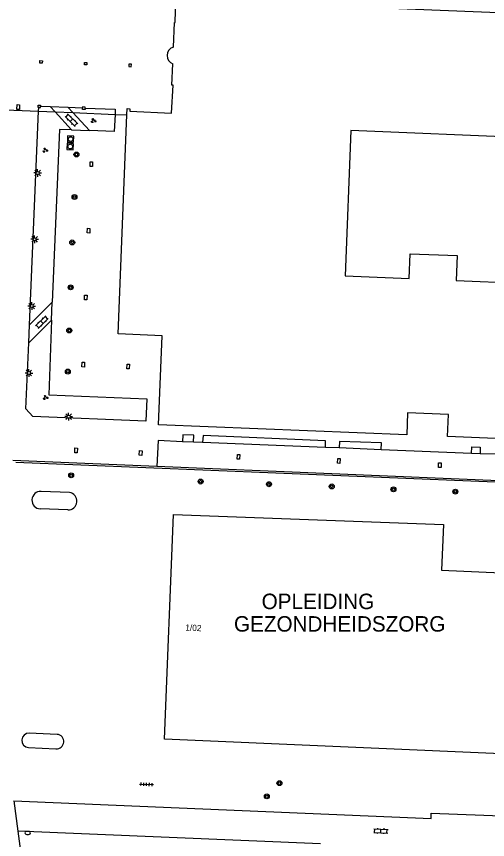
# Model space of a CAD drawing. Extents: x 132994 to 136000, y 393499 to 395512.
# Drawn here: x 133600.9 to 133677, y 394523.1 to 394656.2 of the extents above; entities that cross this region are included whole.
import ezdxf

# ---------------------------------------------------------------- set-up
doc = ezdxf.new("R2010")
doc.units = 0
for name, color, linetype in [('gg-afsc-hekwerk', 7, 'Continuous'), ('gg-anno-huisnummerreeks BGT', 7, 'Continuous'), ('gg-bbg-bijgebouw', 7, 'Continuous'), ('gg-bbg-gedigitaliseerde bebouwing', 7, 'Continuous'), ('gg-bbg-hoofdgebouw', 7, 'Continuous'), ('gg-bbg-onder overbouw', 7, 'Continuous'), ('gg-bbg-pand overbouw', 7, 'Continuous'), ('gg-bbg-pilaar onder overbouw', 7, 'Continuous'), ('gg-knt-verharding', 7, 'Continuous'), ('gg-knt-verharding nz', 7, 'Continuous'), ('gg-kwrk-kunstwerk', 7, 'Continuous'), ('gt-anno-naam bijzondere bebouwing', 7, 'Continuous'), ('gt-grn-weggrens', 7, 'Continuous'), ('gt-symb-boom', 7, 'Continuous'), ('gt-symb-brandkraan', 7, 'Continuous'), ('gt-symb-groenvak', 7, 'Continuous'), ('gt-symb-klinker verharding', 7, 'Continuous'), ('gt-symb-kolk center center', 7, 'Continuous'), ('gt-symb-lichtmast', 7, 'Continuous'), ('gt-symb-rioolschacht', 7, 'Continuous'), ('gt-symb-tegel verharding', 7, 'Continuous')]:
    doc.layers.add(name, color=color, linetype=linetype)

# ---------------------------------------------------------------- blocks, each defined once
blk = doc.blocks.new('gt0-RS')
at = {"layer": 'gt-symb-rioolschacht'}
blk.add_lwpolyline([(-0.5, -0.5), (0.5, -0.5), (0.5, 0.5), (-0.5, 0.5)], close=True, dxfattribs=at)
blk.add_circle((0, 0), 0.375, dxfattribs=at)
blk = doc.blocks.new('gt0-KL1')
at = {"layer": 'gt-symb-klinker verharding'}
for p, q in [((-1.15, 0.3), (1.15, 0.3)), ((-1, -0.3), (-1, 0.3)), ((-0.5, 0.3), (-0.5, 0.45)), ((0, -0.3), (0, 0.3)), ((0.5, 0.3), (0.5, 0.45)), ((1, -0.3), (1, 0.3)), ((-1.15, -0.3), (1.15, -0.3)), ((-0.5, -0.45), (-0.5, -0.3)), ((0.5, -0.45), (0.5, -0.3))]:
    blk.add_line(p, q, dxfattribs=at)
blk = doc.blocks.new('gt0-BOOM')
at = {"layer": 'gt-symb-boom'}
for radius in [0.4, 0.2]:
    blk.add_circle((0, 0), radius, dxfattribs=at)
blk = doc.blocks.new('gt0-GRVAK')
at = {"layer": 'gt-symb-groenvak'}
for p, q in [((-0.11, 0.19), (-0.23, 0.24)), ((-0.18, 0.15), (0.09, 0.15)), ((-0.09, 0.21), (-0.16, 0.32)), ((-0.05, 0.21), (-0.05, 0.39)), ((0, 0.21), (0.06, 0.32)), ((0.01, 0.19), (0.13, 0.24)), ((0.26, -0.05), (0.2, 0.06)), ((0.3, -0.05), (0.3, 0.13)), ((0.35, -0.05), (0.41, 0.06)), ((-0.25, -0.23), (-0.36, -0.18)), ((-0.32, -0.26), (-0.05, -0.26)), ((-0.23, -0.21), (-0.29, -0.1)), ((-0.18, -0.2), (-0.18, -0.02)), ((-0.14, -0.21), (-0.07, -0.1)), ((-0.12, -0.23), (0, -0.18)), ((0.24, -0.07), (0.12, -0.02)), ((0.17, -0.11), (0.44, -0.11)), ((0.37, -0.07), (0.49, -0.02))]:
    blk.add_line(p, q, dxfattribs=at)
blk = doc.blocks.new('gt0-KOLKCC')
at = {"layer": 'gt-symb-kolk center center'}
blk.add_lwpolyline([(-0.38, 0.2), (0.38, 0.2), (0.38, -0.2), (-0.38, -0.2)], close=True, dxfattribs=at)
blk = doc.blocks.new('gt0-LMAST')
at = {"layer": 'gt-symb-lichtmast'}
for p, q in [((-0.18, 0.17), (-0.45, 0.44)), ((0, 0.25), (0, 0.62)), ((0.17, 0.17), (0.44, 0.44)), ((-0.25, 0), (-0.63, 0)), ((-0.18, -0.18), (-0.45, -0.45)), ((0, -0.25), (0, -0.63)), ((0.44, -0.45), (0.17, -0.18)), ((0.25, 0), (0.62, 0))]:
    blk.add_line(p, q, dxfattribs=at)
blk.add_circle((0, 0), 0.25, dxfattribs=at)
blk = doc.blocks.new('gt0-TEG1')
at = {"layer": 'gt-symb-tegel verharding'}
for p, q in [((-1.13, 0), (1.12, 0)), ((-0.9, -0.25), (-0.9, 0.25)), ((-0.45, -0.25), (-0.45, 0.25)), ((0, -0.25), (0, 0.25)), ((0.45, -0.25), (0.45, 0.25)), ((0.9, -0.25), (0.9, 0.25))]:
    blk.add_line(p, q, dxfattribs=at)
blk = doc.blocks.new('gt0-BR')
at = {"layer": 'gt-symb-brandkraan'}
for centre, radius, start, end in [((-0.24, 0), 0.206, 107.5669, 252.4331), ((0.6, -2.66), 3, 106.892, 107.5669), ((0, -0.69), 0.938, 73.108, 106.892), ((-0.6, -2.66), 3, 72.4331, 73.108), ((0.24, 0), 0.206, 287.567, 72.4331), ((0.6, 2.66), 3, 252.4331, 253.108), ((0, 0.69), 0.938, 253.108, 286.8921), ((-0.6, 2.66), 3, 286.8921, 287.567)]:
    blk.add_arc(centre, radius, start, end, dxfattribs=at)

msp = doc.modelspace()

# ---------------------------------------------------------------- linework, layer by layer
at = {"layer": 'gg-afsc-hekwerk'}
msp.add_lwpolyline([(133600.78, 394584.13), (133684.78, 394580.67), (133685.44, 394579.83), (133685.16, 394570.86), (133685.31, 394570.85)], dxfattribs=at)
at = {"layer": 'gg-bbg-bijgebouw'}
for p, q in [((133609.41, 394579.21), (133604.83, 394579.4)), ((133609.15, 394576.39), (133604.7, 394576.56)), ((133607.43, 394540.11), (133602.93, 394540.31)), ((133602.78, 394537.97), (133607.24, 394537.76))]:
    msp.add_line(p, q, dxfattribs=at)
for centre, radius, start, end in [((133604.78, 394577.98), 1.42, 87.9464, 266.8522), ((133609.21, 394577.81), 1.42, 267.5005, 81.9275), ((133602.9, 394539.14), 1.17, 88.429, 264.1379), ((133607.32, 394538.94), 1.18, 266.1152, 84.5916)]:
    msp.add_arc(centre, radius, start, end, dxfattribs=at)
at = {"layer": 'gg-bbg-gedigitaliseerde bebouwing'}
msp.add_lwpolyline([(133653.96, 394614.24), (133664.35, 394613.82), (133664.51, 394617.82), (133672.11, 394617.51), (133671.94, 394613.51), (133682.34, 394613.08), (133683.3, 394636.56), (133654.92, 394637.73), (133653.96, 394614.24)], dxfattribs=at)
at = {"layer": 'gg-bbg-hoofdgebouw'}
for points in [[(133710.63, 394586.6), (133670.52, 394588.24), (133670.67, 394591.83), (133664.07, 394592.11), (133663.93, 394588.52), (133623.82, 394590.16), (133624.4, 394604.56), (133617.31, 394604.85), (133618.69, 394640.27)], [(133682.89, 394536.82), (133624.77, 394539.35), (133626.25, 394575.63), (133669.87, 394574.02), (133669.54, 394566.63), (133685.22, 394565.93)]]:
    msp.add_lwpolyline(points, dxfattribs=at)
at = {"layer": 'gg-bbg-onder overbouw'}
for points in [[(133626.22, 394651.22), (133626.38, 394655.2), (133626.49, 394655.2), (133626.64, 394658.95), (133713.42, 394655.39), (133713.42, 394655.32)], [(133618.69, 394640.27), (133618.73, 394641.27), (133619.18, 394641.25), (133619.16, 394640.85), (133625.9, 394640.56), (133626.18, 394645.06), (133625.99, 394645.07), (133626.15, 394648.49)]]:
    msp.add_lwpolyline(points, dxfattribs=at)
msp.add_arc((133626.64, 394649.85), 1.44, 106.9703, 250.0082, dxfattribs=at)
at = {"layer": 'gg-bbg-pand overbouw'}
for p, q in [((133593.99, 394641.28), (133604.44, 394640.85)), ((133604.44, 394640.85), (133607.1, 394640.74)), ((133607.1, 394640.74), (133609.94, 394640.63)), ((133609.94, 394640.63), (133616.79, 394640.34)), ((133616.79, 394640.34), (133618.69, 394640.27))]:
    msp.add_line(p, q, dxfattribs=at)
at = {"layer": 'gg-bbg-pilaar onder overbouw'}
for points in [[(133604.63, 394648.64), (133604.64, 394649.04), (133605.05, 394649.02), (133605.03, 394648.62), (133604.63, 394648.64)], [(133611.85, 394648.33), (133611.85, 394648.74), (133612.23, 394648.74), (133612.23, 394648.33), (133611.85, 394648.33)], [(133619.43, 394648.44), (133619.04, 394648.46), (133619.02, 394648.07), (133619.41, 394648.05), (133619.43, 394648.44)], [(133604.46, 394641.45), (133604.34, 394641.45), (133604.36, 394641.85), (133604.76, 394641.83), (133604.75, 394641.67)], [(133604.46, 394641.45), (133604.74, 394641.43), (133604.75, 394641.67)], [(133611.95, 394641.37), (133611.94, 394641.14), (133611.54, 394641.15), (133611.55, 394641.38)], [(133611.95, 394641.37), (133611.95, 394641.53), (133611.55, 394641.55), (133611.55, 394641.38)]]:
    msp.add_lwpolyline(points, dxfattribs=at)
at = {"layer": 'gg-knt-verharding'}
for p, q in [((133602.97, 394606.32), (133604.44, 394640.85)), ((133609.77, 394637.85), (133612.64, 394637.71)), ((133602.84, 394603.39), (133602.97, 394606.32)), ((133629.45, 394587.36), (133627.69, 394587.43)), ((133630.94, 394587.29), (133629.45, 394587.36)), ((133650.78, 394586.5), (133630.94, 394587.29)), ((133653.01, 394586.41), (133650.78, 394586.5)), ((133659.8, 394586.11), (133653.01, 394586.41)), ((133674.39, 394585.53), (133659.8, 394586.11)), ((133675.78, 394585.48), (133674.39, 394585.53)), ((133678.2, 394585.39), (133675.78, 394585.48)), ((133623.56, 394583.39), (133600.28, 394584.37)), ((133684.71, 394580.86), (133623.56, 394583.39)), ((133649.97, 394522.41), (133601.08, 394524.48)), ((133601.08, 394524.48), (133605.18, 394494.5))]:
    msp.add_line(p, q, dxfattribs=at)
for points in [[(133621.78, 394590.74), (133603.5, 394591.51), (133602.39, 394592.74), (133602.84, 394603.39)], [(133627.69, 394587.43), (133623.78, 394587.62), (133623.56, 394583.39)], [(133629.45, 394587.36), (133629.5, 394588.46), (133627.76, 394588.52), (133627.69, 394587.43)], [(133650.78, 394586.5), (133650.81, 394587.57), (133631.02, 394588.41), (133630.94, 394587.29)], [(133659.8, 394586.11), (133659.83, 394587.23), (133653.05, 394587.47), (133653.01, 394586.41)], [(133674.39, 394585.53), (133674.47, 394586.6), (133675.79, 394586.55), (133675.78, 394585.48)], [(133600.41, 394529.39), (133667.88, 394526.53), (133667.87, 394527.36), (133709.03, 394525.83), (133709.01, 394524.92), (133709.96, 394524.79)]]:
    msp.add_lwpolyline(points, dxfattribs=at)
at = {"layer": 'gg-knt-verharding nz'}
for p, q in [((133604.44, 394640.85), (133604.46, 394641.45)), ((133604.75, 394641.67), (133606.3, 394641.6)), ((133606.3, 394641.6), (133609.14, 394641.49)), ((133609.14, 394641.49), (133611.55, 394641.38)), ((133611.95, 394641.37), (133616.83, 394641.16))]:
    msp.add_line(p, q, dxfattribs=at)
at = {"layer": 'gg-kwrk-kunstwerk'}
for p, q in [((133606.3, 394641.6), (133607.1, 394640.74)), ((133607.1, 394640.74), (133609.77, 394637.85)), ((133609.94, 394640.63), (133609.14, 394641.49)), ((133612.64, 394637.71), (133609.94, 394640.63)), ((133616.83, 394641.16), (133616.79, 394640.34)), ((133606.65, 394610), (133602.97, 394606.32)), ((133606.54, 394607.09), (133606.65, 394610)), ((133602.84, 394603.39), (133606.54, 394607.09))]:
    msp.add_line(p, q, dxfattribs=at)
for points in [[(133616.79, 394640.34), (133616.65, 394637.56), (133612.64, 394637.71)], [(133609.77, 394637.85), (133607.79, 394637.89), (133606.65, 394610)], [(133606.54, 394607.09), (133606.07, 394594.99), (133621.95, 394594.35), (133621.78, 394590.74)]]:
    msp.add_lwpolyline(points, dxfattribs=at)
at = {"layer": 'gt-grn-weggrens'}
msp.add_line((133600.41, 394529.39), (133601.08, 394524.48), dxfattribs=at)

# ---------------------------------------------------------------- block references
at = {"layer": 'gt-symb-boom'}
for p in [(133610.55, 394633.86), (133610.23, 394626.98), (133609.87, 394619.64), (133609.61, 394612.38), (133609.39, 394605.4), (133609.16, 394598.76), (133609.7, 394581.98), (133630.62, 394580.98), (133641.67, 394580.55), (133651.81, 394580.19), (133661.79, 394579.72), (133671.79, 394579.35), (133643.36, 394532.22), (133641.32, 394530.1)]:
    msp.add_blockref('gt0-BOOM', p, dxfattribs=at)
at = {"layer": 'gt-symb-brandkraan', "rotation": -1.3748347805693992}
msp.add_blockref('gt0-BR', (133602.67, 394524.18), dxfattribs=at)
at = {"layer": 'gt-symb-groenvak'}
for p in [(133613.29, 394639.32), (133605.5, 394634.55), (133605.55, 394594.57)]:
    msp.add_blockref('gt0-GRVAK', p, dxfattribs=at)
at = {"layer": 'gt-symb-klinker verharding'}
for p, rotation in [((133609.73, 394639.4), -44.837919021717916), ((133604.97, 394606.76), -135.3241593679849), ((133659.75, 394524.5), -2.292900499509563)]:
    msp.add_blockref('gt0-KL1', p, dxfattribs=dict(at, rotation=rotation))
at = {"layer": 'gt-symb-kolk center center'}
for p, rotation in [((133601.14, 394641.53), 87.99346106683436), ((133612.95, 394632.29), -91.31757063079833), ((133612.51, 394621.54), 88.1653270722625), ((133612.05, 394610.75), 87.36361809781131), ((133611.65, 394599.89), -92.8652657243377), ((133618.9, 394599.57), -93.21162577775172), ((133610.49, 394586.02), 87.8789036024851), ((133620.93, 394585.6), 87.53533664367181), ((133636.74, 394584.97), 86.15925292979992), ((133652.96, 394584.32), 85.86946137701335), ((133669.28, 394583.65), 91.14576283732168)]:
    msp.add_blockref('gt0-KOLKCC', p, dxfattribs=dict(at, rotation=rotation))
at = {"layer": 'gt-symb-lichtmast'}
for p in [(133604.28, 394630.88), (133603.79, 394620.16), (133603.33, 394609.35), (133602.87, 394598.53), (133609.29, 394591.48)]:
    msp.add_blockref('gt0-LMAST', p, dxfattribs=at)
at = {"layer": 'gt-symb-rioolschacht'}
for p, rotation in [((133609.61, 394636.35), 88.79696545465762), ((133609.54, 394635.14), 86.3307459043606)]:
    msp.add_blockref('gt0-RS', p, dxfattribs=dict(at, rotation=rotation))
at = {"layer": 'gt-symb-tegel verharding', "rotation": -2.579147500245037}
msp.add_blockref('gt0-TEG1', (133621.88, 394532.03), dxfattribs=at)

# ---------------------------------------------------------------- texts
at = {"layer": 'gg-anno-huisnummerreeks BGT'}
msp.add_text('1/02', height=1, rotation=357.6, dxfattribs=at).set_placement((133628.13, 394556.89))
at = {"layer": 'gt-anno-naam bijzondere bebouwing'}
for s, p in [('OPLEIDING', (133640.48, 394560.36)), ('GEZONDHEIDSZORG', (133636.01, 394556.72))]:
    msp.add_text(s, height=2.5, dxfattribs=at).set_placement(p)

doc.saveas('drawing.dxf')
